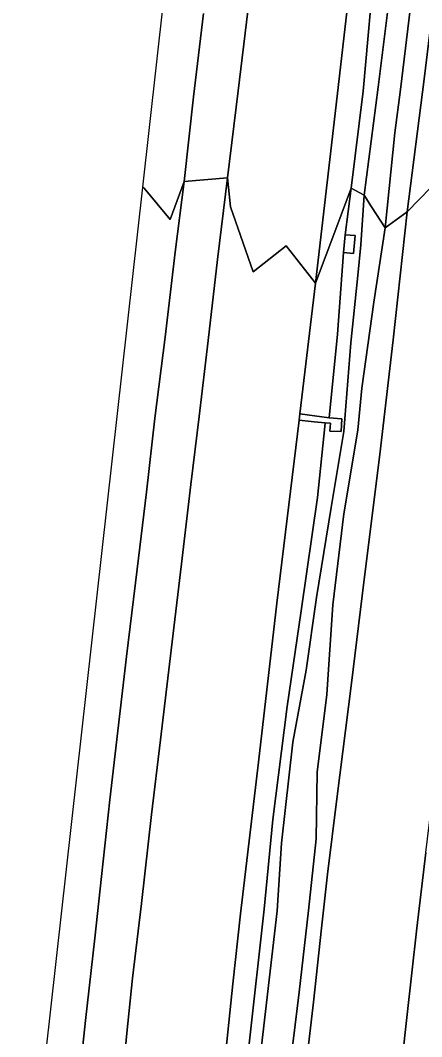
# Model space of a CAD drawing. Extents: x 157445 to 158888, y 383061 to 384688.
# Drawn here: x 157695.6 to 157743.7, y 383198.3 to 383320.3 of the extents above; entities that cross this region are included whole.
import ezdxf

# ---------------------------------------------------------------- set-up
doc = ezdxf.new("R2010")
doc.units = 0
for name, color, linetype in [('IMGEO_Berm_groen', 7, 'Continuous'), ('IMGEO_Grasland_overig', 7, 'Continuous'), ('IMGEO_Rijbaan_autosnelweg', 7, 'Continuous'), ('IMGEO_Rijbaan_autoweg', 7, 'Continuous'), ('IMGEO_Terreindeel_gesloten', 7, 'Continuous'), ('IMGEO_Terreindeel_open', 7, 'Continuous')]:
    doc.layers.add(name, color=color, linetype=linetype)

msp = doc.modelspace()

# ---------------------------------------------------------------- linework, layer by layer
at = {"layer": 'IMGEO_Berm_groen'}
for points in [[(157735.59, 383328.65), (157733.45, 383310.17), (157730.98, 383288.77), (157733.53, 383295.55), (157735.27, 383300.17), (157736.68, 383311.82), (157738.17, 383328.34)], [(157742.51, 383322.96), (157741.17, 383312), (157740.49, 383306.83), (157739.35, 383295.42), (157741.99, 383297.34), (157744.03, 383313.26), (157745.91, 383328.77)], [(157739.69, 383321.89), (157738.5, 383312.31), (157736.8, 383299.33), (157737.7, 383297.94), (157739.35, 383295.42), (157740.49, 383306.83), (157741.17, 383312), (157742.51, 383322.96)], [(157717.54, 383321.14), (157716.35, 383311.12), (157715.2, 383300.98), (157720.4, 383301.42), (157721.68, 383311.85), (157722.87, 383321.43)], [(157707.16, 383186.43), (157708.35, 383198.76), (157709.03, 383205.34), (157710.1, 383214.29), (157711.31, 383224.97), (157712.39, 383233.96), (157713.66, 383244.71), (157714.89, 383255.07), (157716.02, 383264.58), (157717.01, 383272.76), (157718.1, 383281.87), (157719.23, 383291.59), (157720.4, 383301.42), (157715.2, 383300.98), (157714.12, 383292.48), (157712.95, 383282.28), (157711.71, 383272.58), (157710.69, 383263.66), (157709.58, 383254.43), (157708.3, 383243.95), (157707.26, 383235.02), (157706.28, 383226.73), (157705.3, 383217.56), (157704.5, 383210.16), (157703.37, 383200.26), (157702.51, 383192.02)], [(157724, 383193.05), (157726.39, 383213.41), (157726.88, 383221.53), (157728.24, 383233.66), (157729.86, 383242.31), (157731.11, 383251.04), (157732.84, 383261.83), (157734.36, 383270.98), (157735.23, 383281.59), (157736.04, 383289.68), (157736.4, 383293.36), (157736.8, 383299.33), (157735.27, 383300.17), (157734.53, 383294.57), (157735.73, 383294.47), (157735.55, 383292.34), (157734.35, 383292.44), (157733.6, 383282.66), (157732.6, 383272.59), (157734.12, 383272.48), (157734.06, 383270.96), (157732.69, 383271), (157732.77, 383271.95), (157732.15, 383272), (157732.08, 383271.58), (157731.2, 383263.04), (157729.25, 383249.44), (157727.58, 383237.96), (157725.85, 383224.37), (157724.83, 383213.62), (157723.01, 383197.46)], [(157729.7, 383193.59), (157730.74, 383202.45), (157731.71, 383211.35), (157732.4, 383217.82), (157733.56, 383227.2), (157735.24, 383240.43), (157736.81, 383253.18), (157738.7, 383268.21), (157740.28, 383281.98), (157741.99, 383297.34), (157739.35, 383295.42), (157737.97, 383286.5), (157736.53, 383276.16), (157736.07, 383271.13), (157734.39, 383261.06), (157733.07, 383250.17), (157732.34, 383239.39), (157731.18, 383230.05), (157731.04, 383222.07), (157730.15, 383213.48), (157729.02, 383203.66), (157727.76, 383193.55)], [(157723.01, 383197.46), (157724.83, 383213.62), (157725.85, 383224.37), (157727.58, 383237.96), (157729.25, 383249.44), (157731.2, 383263.04), (157732.08, 383271.58), (157732.15, 383272), (157730.82, 383272.14), (157729.02, 383272.31), (157726.34, 383250.36), (157724.15, 383231.27), (157721.97, 383213.06), (157721.06, 383204.66), (157720.09, 383195.36)], [(157744.22, 383220.42), (157743.14, 383211.34), (157741.95, 383200.61), (157740.8, 383190.46)]]:
    msp.add_lwpolyline(points, dxfattribs=at)
msp.add_lwpolyline([(157730.98, 383288.77), (157729.11, 383273.07), (157732.6, 383272.59), (157733.6, 383282.66), (157734.35, 383292.44), (157734.53, 383294.57), (157735.27, 383300.17), (157733.53, 383295.55)], close=True, dxfattribs=at)
at = {"layer": 'IMGEO_Grasland_overig'}
msp.add_lwpolyline([(157735.27, 383300.17), (157736.8, 383299.33), (157738.5, 383312.31), (157739.69, 383321.89), (157738.77, 383321.91), (157738.17, 383328.34), (157736.68, 383311.82)], close=True, dxfattribs=at)
msp.add_lwpolyline([(157727.76, 383193.55), (157729.02, 383203.66), (157730.15, 383213.48), (157731.04, 383222.07), (157731.18, 383230.05), (157732.34, 383239.39), (157733.07, 383250.17), (157734.39, 383261.06), (157736.07, 383271.13), (157736.53, 383276.16), (157737.97, 383286.5), (157739.35, 383295.42), (157737.7, 383297.94), (157736.8, 383299.33), (157736.4, 383293.36), (157736.04, 383289.68), (157735.23, 383281.59), (157734.36, 383270.98), (157732.84, 383261.83), (157731.11, 383251.04), (157729.86, 383242.31), (157728.24, 383233.66), (157726.88, 383221.53), (157726.39, 383213.41), (157724, 383193.05)], dxfattribs=at)
at = {"layer": 'IMGEO_Rijbaan_autosnelweg'}
for points in [[(157720.21, 383389.86), (157710.2, 383300.28), (157710.4, 383300.15), (157713.55, 383296.4), (157715.2, 383300.98), (157716.35, 383311.12), (157717.54, 383321.14)], [(157722.87, 383321.43), (157721.68, 383311.85), (157720.4, 383301.42), (157720.77, 383297.91), (157723.48, 383290.14), (157727.47, 383293.26), (157730.98, 383288.77), (157733.45, 383310.17), (157735.59, 383328.65)], [(157702.51, 383192.02), (157703.37, 383200.26), (157704.5, 383210.16), (157705.3, 383217.56), (157706.28, 383226.73), (157707.26, 383235.02), (157708.3, 383243.95), (157709.58, 383254.43), (157710.69, 383263.66), (157711.71, 383272.58), (157712.95, 383282.28), (157714.12, 383292.48), (157715.2, 383300.98), (157713.55, 383296.4), (157710.4, 383300.15), (157710.2, 383300.28), (157695.55, 383169.08)], [(157720.09, 383195.36), (157721.06, 383204.66), (157721.97, 383213.06), (157724.15, 383231.27), (157726.34, 383250.36), (157729.02, 383272.31), (157729.11, 383273.07), (157730.98, 383288.77), (157727.47, 383293.26), (157723.48, 383290.14), (157720.77, 383297.91), (157720.4, 383301.42), (157719.23, 383291.59), (157718.1, 383281.87), (157717.01, 383272.76), (157716.02, 383264.58), (157714.89, 383255.07), (157713.66, 383244.71), (157712.39, 383233.96), (157711.31, 383224.97), (157710.1, 383214.29), (157709.03, 383205.34), (157708.35, 383198.76), (157707.16, 383186.43)]]:
    msp.add_lwpolyline(points, dxfattribs=at)
at = {"layer": 'IMGEO_Rijbaan_autoweg'}
for points in [[(157745.91, 383328.77), (157744.03, 383313.26), (157741.99, 383297.34), (157746.29, 383301.76), (157748.95, 383296.46), (157751.9, 383294.33), (157753.83, 383301.17), (157755.87, 383317.72), (157757.76, 383332.99)], [(157740.8, 383190.46), (157741.95, 383200.61), (157743.14, 383211.34), (157744.22, 383220.42), (157745.68, 383232.55), (157748.08, 383251.76), (157749.59, 383264.59), (157751.57, 383281.33), (157752.51, 383290.05), (157753.83, 383301.17), (157751.9, 383294.33), (157748.95, 383296.46), (157746.29, 383301.76), (157741.99, 383297.34), (157740.28, 383281.98), (157738.7, 383268.21), (157736.81, 383253.18), (157735.24, 383240.43), (157733.56, 383227.2), (157732.4, 383217.82), (157731.71, 383211.35), (157730.74, 383202.45), (157729.7, 383193.59)]]:
    msp.add_lwpolyline(points, dxfattribs=at)
at = {"layer": 'IMGEO_Terreindeel_gesloten'}
msp.add_lwpolyline([(157734.35, 383292.44), (157735.55, 383292.34), (157735.73, 383294.47), (157734.53, 383294.57)], close=True, dxfattribs=at)
at = {"layer": 'IMGEO_Terreindeel_open'}
msp.add_lwpolyline([(157729.11, 383273.07), (157729.02, 383272.31), (157730.82, 383272.14), (157732.15, 383272), (157732.77, 383271.95), (157732.69, 383271), (157734.06, 383270.96), (157734.12, 383272.48), (157732.6, 383272.59)], close=True, dxfattribs=at)

doc.saveas('drawing.dxf')
